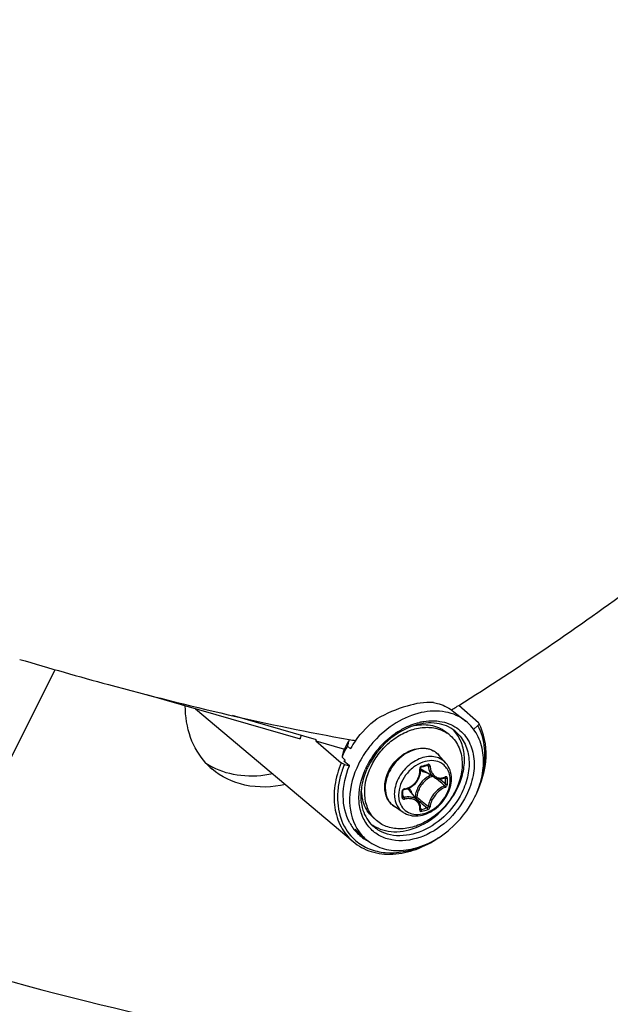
# Model space of a CAD drawing. Header units: millimetres. Extents: x 0 to 420, y 0 to 297.
# Tile 365 of 514: x 346.23 to 350.96, y 170.7 to 178.57. Entities that reach past the tile are written whole.
import ezdxf

# ---------------------------------------------------------------- set-up
doc = ezdxf.new("R2010")
doc.units = ezdxf.units.MM
doc.header["$LTSCALE"] = 23.1
doc.layers.get('0').update_dxf_attribs({"linetype": 'CONTINUOUS'})
doc.layers.add('02___PRT_ALL_AXES', color=7, linetype='CONTINUOUS')

msp = doc.modelspace()

# ---------------------------------------------------------------- linework, layer by layer
at = {"color": 7, "linetype": 'Continuous'}
for p, q in [((345.3779, 171.1115), (346.5157, 173.3716)), ((347.2466, 173.1718), (348.474, 172.8175)), ((349.7316, 173.0787), (349.7434, 173.0862)), ((349.7316, 173.0787), (349.7434, 173.0862)), ((349.9017, 172.9455), (349.7434, 173.0862)), ((347.639, 173.0585), (348.8984, 171.9966)), ((348.6046, 172.8105), (347.9351, 173.0038)), ((349.6853, 173.0499), (349.6931, 173.0548)), ((349.6853, 173.0498), (349.6932, 173.0547)), ((349.705, 173.0357), (349.8003, 172.9596)), ((349.2572, 172.8761), (349.2582, 172.8767)), ((349.2576, 172.8749), (349.2586, 172.8755)), ((349.6756, 172.845), (349.6506, 172.8667)), ((349.8965, 172.9239), (349.8623, 172.8943)), ((348.6009, 172.8016), (348.6046, 172.8105)), ((348.6009, 172.8016), (348.8287, 172.7358)), ((348.6009, 172.8016), (348.8036, 172.6276)), ((348.8633, 172.8024), (348.8599, 172.7885)), ((348.8641, 172.8044), (348.8633, 172.8024)), ((348.9183, 172.8038), (348.919, 172.8048)), ((348.9186, 172.8036), (348.9194, 172.8046)), ((348.82, 172.7149), (348.8203, 172.7159)), ((348.8531, 172.7601), (348.8767, 172.7391)), ((348.8767, 172.7391), (348.8772, 172.7401)), ((348.8098, 172.6726), (348.8334, 172.6516)), ((348.8341, 172.6418), (348.8256, 172.6413)), ((348.8686, 172.6031), (348.8256, 172.6413)), ((348.8285, 172.6146), (348.8686, 172.6031)), ((349.6405, 172.6251), (349.5851, 172.6876)), ((349.4454, 172.5938), (349.4603, 172.5979)), ((349.5465, 172.5113), (349.4537, 172.5689)), ((349.4896, 172.6065), (349.5008, 172.6005)), ((349.5869, 172.4989), (349.5892, 172.497)), ((349.6304, 172.5071), (349.6374, 172.5034)), ((349.6342, 172.5089), (349.6333, 172.5082)), ((349.6333, 172.5082), (349.6346, 172.5087)), ((349.6346, 172.5087), (349.6351, 172.5087)), ((349.2972, 172.3842), (349.2971, 172.4029)), ((349.2971, 172.3556), (349.2972, 172.3791)), ((349.2972, 172.3791), (349.2972, 172.3842)), ((349.4187, 172.3225), (349.3487, 172.4059)), ((349.2972, 172.3625), (349.3065, 172.3501)), ((349.3957, 172.3553), (349.3921, 172.3542)), ((349.4054, 172.3384), (349.421, 172.3251)), ((349.421, 172.3251), (349.4388, 172.3101)), ((349.2991, 172.2309), (349.2293, 172.2767)), ((349.4366, 172.2543), (349.4375, 172.2534)), ((349.4373, 172.2613), (349.4433, 172.2531)), ((349.4373, 172.2613), (349.44, 172.2576)), ((349.4375, 172.2534), (349.4384, 172.2529)), ((349.0864, 172.1647), (349.0614, 172.1864)), ((348.9159, 172.0952), (348.9909, 172.0249))]:
    msp.add_line(p, q, dxfattribs=at)
for points in [[(349.3079, 172.4143), (349.3176, 172.4162), (349.3302, 172.4197), (349.3426, 172.4243), (349.3546, 172.43), (349.3661, 172.4368), (349.377, 172.4445), (349.3872, 172.4532), (349.3967, 172.4627), (349.4054, 172.4729), (349.4131, 172.4838), (349.4199, 172.4952), (349.4256, 172.5072), (349.4303, 172.5195), (349.4338, 172.5321), (349.4362, 172.5449), (349.4374, 172.5578), (349.4375, 172.5707)], [(349.4375, 172.5707), (349.4366, 172.5812), (349.4366, 172.5826), (349.4369, 172.5842), (349.4374, 172.5857), (349.438, 172.5872), (349.4389, 172.5887), (349.4399, 172.59), (349.441, 172.5912), (349.4422, 172.5922), (349.4435, 172.593), (349.4448, 172.5936), (349.4454, 172.5938)], [(349.4603, 172.5979), (349.4691, 172.6005), (349.4779, 172.603), (349.4928, 172.6074)], [(349.4928, 172.6074), (349.4933, 172.6076), (349.4944, 172.6077), (349.4953, 172.6077), (349.4961, 172.6074), (349.4964, 172.6073)], [(349.5465, 172.5114), (349.5502, 172.5092), (349.5586, 172.5051), (349.5674, 172.5021), (349.5767, 172.5), (349.5862, 172.4989)], [(349.5862, 172.4989), (349.596, 172.4989), (349.6059, 172.5), (349.6159, 172.5021), (349.6258, 172.5052), (349.6333, 172.5082)], [(349.2971, 172.4029), (349.2971, 172.4037), (349.2974, 172.405), (349.2979, 172.4064), (349.2986, 172.4078), (349.2995, 172.4091), (349.3006, 172.4104), (349.3018, 172.4115), (349.3031, 172.4124), (349.3046, 172.4132), (349.306, 172.4138), (349.3075, 172.4142), (349.3079, 172.4143)], [(349.2978, 172.3532), (349.2975, 172.3537), (349.2972, 172.3544), (349.2971, 172.3553), (349.2971, 172.3556)], [(349.432, 172.3), (349.4282, 172.3084), (349.4235, 172.3162), (349.4188, 172.3224)], [(349.4366, 172.2551), (349.4374, 172.2623), (349.4375, 172.2722), (349.4367, 172.2818), (349.4348, 172.2911), (349.432, 172.3)], [(349.4366, 172.2542), (349.4366, 172.2542), (349.4366, 172.2541), (349.4366, 172.2542), (349.4366, 172.2546), (349.4366, 172.2551)]]:
    msp.add_lwpolyline(points, dxfattribs=at)
for centre, radius, start, end in [((337.6959, 192.2609), 22.6454, 301.99143, 302.10594), ((349.5443, 172.467), 0.4964, 102.35584, 103.39317), ((349.896, 172.9392), 0.00851, 28.56373, 48.41066), ((349.6052, 172.3237), 0.6529, 122.20852, 124.48306), ((349.5092, 172.6528), 0.2542, 49.1138, 56.51182), ((349.4979, 172.6905), 0.2832, 42.60205, 45.66151), ((349.497, 172.6897), 0.2844, 41.99938, 42.60345), ((349.2364, 172.5828), 0.7977, 160.76971, 162.89348), ((349.393, 172.4876), 0.6165, 149.08064, 157.71362), ((349.3954, 172.4844), 0.6199, 149.14201, 156.08799), ((361.4601, 169.7546), 12.9603, 166.462, 166.59096), ((351.6679, 188.6569), 16.0889, 259.97047, 260.16442), ((349.5695, 172.3395), 0.7998, 144.50987, 149.93806), ((349.6779, 172.2478), 0.8235, 138.07399, 138.89063), ((349.5108, 172.3803), 0.7594, 149.99258, 157.36295), ((360.0224, 170.001), 11.5265, 166.38196, 166.59805), ((349.3701, 172.4961), 0.592, 156.12221, 158.30748), ((349.3728, 172.4964), 0.5945, 157.76332, 158.33907), ((349.6295, 172.2887), 0.6952, 138.04167, 152.84659), ((349.4699, 172.5855), 0.1539, 50.53518, 52.38989), ((349.4701, 172.5857), 0.1537, 47.20358, 50.53486), ((349.4695, 172.5852), 0.1545, 41.53019, 47.1948), ((348.1379, 173.0057), 0.5648, 222.41909, 229.09625), ((348.043, 173.1003), 0.5743, 235.9064, 242.2054), ((349.5032, 172.3728), 0.7255, 157.40098, 158.38945), ((348.9154, 174.5333), 2.0045, 285.39308, 286.80749), ((349.5362, 172.402), 0.2433, 109.04173, 109.22932), ((349.5857, 172.312), 0.6455, 154.36212, 155.89254), ((349.5886, 172.3106), 0.6488, 153.67762, 154.36295), ((349.5915, 172.3092), 0.652, 153.18809, 153.67746), ((349.5948, 172.3075), 0.6558, 152.91998, 153.18831), ((349.501, 172.6452), 0.0898, 224.14979, 225.13489), ((349.5012, 172.6455), 0.0901, 225.16768, 238.19258), ((349.6159, 172.3256), 0.2113, 135.09832, 148.10442), ((349.6022, 172.3435), 0.202, 114.0645, 126.40526), ((341.4495, 162.9372), 12.5417, 49.56104, 49.72441), ((342.1847, 163.7986), 11.4092, 49.26308, 49.56466), ((341.6061, 163.0006), 12.4061, 49.65654, 49.94798), ((349.5918, 172.6116), 0.1071, 290.31697, 292.26307), ((349.5906, 172.6146), 0.1103, 292.2624, 294.07545), ((348.1722, 172.4796), 1.4654, 0.00233, 0.92882), ((348.2208, 172.4796), 1.4168, 359.05537, 0.00295), ((348.1739, 172.4787), 1.4783, 0.0024, 0.92888), ((348.223, 172.4787), 1.4292, 359.05547, 0.00301), ((349.4474, 172.3595), 0.4872, 171.29203, 173.56599), ((349.364, 172.4139), 0.3977, 177.1917, 179.98868), ((347.1498, 172.3743), 2.1407, 0.00233, 0.64253), ((347.2299, 172.3743), 2.0607, 359.34524, 0.00194), ((349.3133, 172.3985), 0.0216, 99.06376, 106.76369), ((349.2797, 172.3479), 0.0902, 40.02572, 53.88647), ((349.2644, 172.3475), 0.1114, 16.50857, 23.3442), ((349.1903, 172.6856), 0.7582, 333.67513, 335.77717), ((349.3723, 172.3505), 0.5985, 178.51375, 179.44354), ((349.2944, 172.3556), 0.00271, 351.60329, 359.32144), ((357.0616, 181.4394), 11.8794, 229.89404, 230.16205), ((356.5517, 180.7317), 11.0235, 229.81565, 230.16603), ((356.1132, 180.3022), 10.3986, 230.16047, 230.51372), ((349.0685, 173.6402), 1.4368, 285.12112, 287.07727), ((349.0691, 173.6383), 1.4495, 285.13021, 287.08635), ((349.1993, 172.3257), 0.3737, 208.54381, 215.62102), ((349.2139, 172.3626), 0.2831, 232.5931, 236.29001), ((349.2529, 172.3569), 0.2543, 221.70798, 229.09647), ((349.1888, 172.3184), 0.361, 215.64613, 220.82925), ((349.184, 172.3143), 0.3546, 220.83361, 226.83165), ((349.2409, 172.2886), 0.3635, 210.78956, 217.90647), ((349.232, 172.2818), 0.3523, 217.92069, 226.79847), ((349.1681, 172.2959), 0.3828, 228.01862, 229.59439), ((349.1833, 172.3139), 0.3539, 226.85634, 236.27715), ((349.0762, 172.2464), 0.2306, 241.72297, 244.19128), ((349.1843, 172.3153), 0.3555, 236.27815, 236.60178), ((349.1873, 172.3201), 0.3613, 236.62233, 243.37444)]:
    msp.add_arc(centre, radius, start, end, dxfattribs=at)
for points, knots in [([(343.7861, 171.6694), (344.9761, 171.201), (347.479, 170.4517), (351.4264, 169.92), (355.5525, 169.97), (361.2919, 170.8227), (368.5188, 173.3611), (373.7947, 176.6406), (376.308, 178.5673)], [0, 0, 0, 0, 0.110691, 0.22497, 0.343508, 0.466632, 0.725895, 1, 1, 1, 1]), ([(376.888, 178.065), (374.3747, 176.1383), (369.0988, 172.8588), (361.8719, 170.3204), (356.1325, 169.4677), (352.0064, 169.4177), (348.059, 169.9494), (345.5561, 170.6987), (344.3661, 171.1671)], [0, 0, 0, 0, 0.274105, 0.533368, 0.656492, 0.77503, 0.889309, 1, 1, 1, 1]), ([(349.7434, 173.0862), (350.2268, 173.3899), (352.0874, 174.6592), (353.7621, 176.2064), (354.8458, 177.4915)], [0, 0, 0, 0, 0.253486, 1, 1, 1, 1]), ([(346.2322, 173.454), (346.4683, 173.3841), (347.3375, 173.137), (348.2185, 172.9284), (348.8659, 172.8139)], [0, 0, 0, 0, 0.272475, 1, 1, 1, 1]), ([(347.721, 172.6247), (347.6675, 172.6832), (347.582, 172.8301), (347.557, 172.9967), (347.5567, 173.0822)], [0, 0, 0, 0, 0.481079, 1, 1, 1, 1]), ([(349.5401, 173.1092), (349.4698, 173.1138), (349.3103, 173.0842), (349.1646, 173.0207), (349.0875, 172.9786)], [0, 0, 0, 0, 0.445046, 1, 1, 1, 1]), ([(349.5401, 173.1092), (349.5554, 173.1065), (349.6143, 173.0923), (349.6699, 173.0638), (349.705, 173.0357)], [0, 0, 0, 0, 0.25741, 1, 1, 1, 1]), ([(349.8003, 172.9596), (349.7539, 172.9967), (349.6342, 173.0487), (349.4326, 173.0385), (349.2323, 172.953), (349.1165, 172.8552), (349.0651, 172.798)], [0, 0, 0, 0, 0.217034, 0.455012, 0.718891, 1, 1, 1, 1]), ([(349.3928, 172.926), (349.3137, 172.902), (349.1634, 172.8128), (349.0573, 172.6754), (349.019, 172.598)], [0, 0, 0, 0, 0.488907, 1, 1, 1, 1]), ([(349.2582, 172.8767), (349.2718, 172.8853), (349.3256, 172.9163), (349.3844, 172.9392), (349.4293, 172.9499)], [0, 0, 0, 0, 0.258204, 1, 1, 1, 1]), ([(349.7113, 172.8824), (349.671, 172.9146), (349.5625, 172.9575), (349.4491, 172.9431), (349.3928, 172.926)], [0, 0, 0, 0, 0.467903, 1, 1, 1, 1]), ([(349.3928, 172.9251), (349.4392, 172.9341), (349.5112, 172.9353), (349.5976, 172.9051), (349.6344, 172.8808), (349.6506, 172.8667)], [0, 0, 0, 0, 0.520291, 0.763324, 1, 1, 1, 1]), ([(349.438, 172.9519), (349.4468, 172.9538), (349.4811, 172.9604), (349.5163, 172.9631), (349.5422, 172.9625)], [0, 0, 0, 0, 0.256535, 1, 1, 1, 1]), ([(349.5422, 172.9625), (349.5592, 172.9621), (349.6239, 172.9568), (349.6875, 172.9331), (349.7271, 172.9061)], [0, 0, 0, 0, 0.261575, 1, 1, 1, 1]), ([(349.8818, 172.3745), (349.906, 172.4284), (349.9407, 172.5381), (349.9461, 172.704), (349.9011, 172.8525), (349.8372, 172.9301), (349.8003, 172.9596)], [0, 0, 0, 0, 0.279839, 0.538543, 0.775814, 1, 1, 1, 1]), ([(349.8815, 172.3746), (349.9273, 172.4675), (349.9844, 172.6601), (349.9472, 172.8628), (349.9035, 172.9432)], [0, 0, 0, 0, 0.530644, 1, 1, 1, 1]), ([(349.9035, 172.9432), (349.9058, 172.9389), (349.903, 172.9302), (349.8981, 172.9253), (349.8965, 172.9239)], [0, 0, 0, 0, 0.696412, 1, 1, 1, 1]), ([(348.9913, 172.3924), (348.9913, 172.4729), (349.0298, 172.598), (349.1273, 172.7345), (349.2232, 172.8216), (349.3321, 172.8829), (349.4459, 172.9135), (349.5557, 172.91), (349.6216, 172.8833), (349.6495, 172.8649)], [0, 0, 0, 0, 0.254142, 0.391, 0.527564, 0.659013, 0.781772, 0.894694, 1, 1, 1, 1]), ([(349.731, 172.4183), (349.7511, 172.4589), (349.7815, 172.5419), (349.7946, 172.6692), (349.7723, 172.7865), (349.7326, 172.8529), (349.7083, 172.88)], [0, 0, 0, 0, 0.278014, 0.537515, 0.77657, 1, 1, 1, 1]), ([(349.7113, 172.8824), (349.7425, 172.8575), (349.7959, 172.7914), (349.8313, 172.6649), (349.8227, 172.5243), (349.79, 172.4322), (349.7678, 172.3873)], [0, 0, 0, 0, 0.222971, 0.459982, 0.719377, 1, 1, 1, 1]), ([(349.7271, 172.9061), (349.7633, 172.8813), (349.827, 172.8125), (349.8716, 172.6747), (349.865, 172.5196), (349.8295, 172.4178), (349.8049, 172.3681)], [0, 0, 0, 0, 0.223214, 0.459267, 0.718396, 1, 1, 1, 1]), ([(349.9325, 172.5357), (349.949, 172.603), (349.9624, 172.7371), (349.9263, 172.8686), (349.8965, 172.9239)], [0, 0, 0, 0, 0.52467, 1, 1, 1, 1]), ([(349.0574, 172.7892), (349.0459, 172.7761), (349.0021, 172.7225), (348.965, 172.6634), (348.9421, 172.617)], [0, 0, 0, 0, 0.252116, 1, 1, 1, 1]), ([(349.6756, 172.845), (349.6908, 172.8319), (349.7185, 172.8014), (349.7595, 172.7269), (349.7707, 172.6612), (349.7707, 172.6174)], [0, 0, 0, 0, 0.238021, 0.481682, 1, 1, 1, 1]), ([(349.5638, 172.7075), (349.5475, 172.72), (349.5082, 172.7392), (349.4407, 172.7446), (349.37, 172.7281), (349.3018, 172.6919), (349.2415, 172.639), (349.1799, 172.555), (349.1554, 172.4773), (349.1554, 172.4272)], [0, 0, 0, 0, 0.104897, 0.216899, 0.338904, 0.47012, 0.607003, 0.744549, 1, 1, 1, 1]), ([(349.1601, 172.4977), (349.1726, 172.5474), (349.2238, 172.641), (349.3091, 172.705), (349.3565, 172.7246)], [0, 0, 0, 0, 0.499995, 1, 1, 1, 1]), ([(349.3565, 172.7246), (349.3771, 172.733), (349.419, 172.745), (349.4827, 172.7454), (349.5409, 172.7268), (349.5723, 172.702), (349.5851, 172.6876)], [0, 0, 0, 0, 0.270574, 0.524505, 0.765155, 1, 1, 1, 1]), ([(348.8036, 172.6276), (348.7795, 172.5692), (348.7457, 172.4509), (348.7432, 172.273), (348.7922, 172.1139), (348.8594, 172.0295), (348.8984, 171.9966)], [0, 0, 0, 0, 0.278742, 0.537009, 0.774893, 1, 1, 1, 1]), ([(348.8285, 172.6146), (348.824, 172.6034), (348.8069, 172.559), (348.7939, 172.5131), (348.7869, 172.4783)], [0, 0, 0, 0, 0.254478, 1, 1, 1, 1]), ([(348.8285, 172.6146), (348.8215, 172.6167), (348.8129, 172.6208), (348.8051, 172.6262), (348.8036, 172.6276)], [0, 0, 0, 0, 0.780934, 1, 1, 1, 1]), ([(348.9421, 172.617), (348.9002, 172.5324), (348.8485, 172.3573), (348.8864, 172.1733), (348.9286, 172.1025)], [0, 0, 0, 0, 0.534142, 1, 1, 1, 1]), ([(349.7707, 172.6174), (349.7707, 172.5333), (349.7288, 172.4029), (349.624, 172.263), (349.5217, 172.1758), (349.4067, 172.1175), (349.2882, 172.0934), (349.1762, 172.1068), (349.1123, 172.1422), (349.0864, 172.1647)], [0, 0, 0, 0, 0.256473, 0.394543, 0.531644, 0.662632, 0.784011, 0.89531, 1, 1, 1, 1]), ([(349.571, 172.6693), (349.5534, 172.6747), (349.5147, 172.6797), (349.4551, 172.6703), (349.3959, 172.6454), (349.3225, 172.5939), (349.2525, 172.5054), (349.2281, 172.4175), (349.2281, 172.3752)], [0, 0, 0, 0, 0.108641, 0.225762, 0.35139, 0.483442, 0.751147, 1, 1, 1, 1]), ([(349.456, 172.6317), (349.4291, 172.6223), (349.3772, 172.5932), (349.2966, 172.5118), (349.262, 172.4254), (349.262, 172.3696)], [0, 0, 0, 0, 0.249772, 0.51087, 1, 1, 1, 1]), ([(349.5899, 172.6312), (349.5702, 172.6398), (349.5244, 172.6484), (349.4792, 172.6397), (349.4568, 172.6319)], [0, 0, 0, 0, 0.475922, 1, 1, 1, 1]), ([(349.495, 172.6144), (349.4951, 172.6135), (349.4952, 172.6112), (349.4943, 172.6079), (349.4928, 172.6074)], [0, 0, 0, 0, 0.339767, 1, 1, 1, 1]), ([(349.5141, 172.6003), (349.5138, 172.6048), (349.5106, 172.612), (349.5019, 172.6155), (349.4972, 172.6151), (349.495, 172.6144)], [0, 0, 0, 0, 0.502703, 0.74499, 1, 1, 1, 1]), ([(349.6405, 172.6251), (349.6314, 172.6354), (349.61, 172.6536), (349.5844, 172.6652), (349.571, 172.6693)], [0, 0, 0, 0, 0.49562, 1, 1, 1, 1]), ([(349.6749, 172.4888), (349.6749, 172.5044), (349.6715, 172.5348), (349.6546, 172.5766), (349.627, 172.6102), (349.6028, 172.6255), (349.5899, 172.6312)], [0, 0, 0, 0, 0.267263, 0.518158, 0.759229, 1, 1, 1, 1]), ([(349.6848, 172.4999), (349.6848, 172.523), (349.678, 172.5684), (349.6551, 172.6086), (349.6405, 172.6251)], [0, 0, 0, 0, 0.512429, 1, 1, 1, 1]), ([(348.3576, 172.4523), (348.2519, 172.4298), (348.0386, 172.4214), (347.8426, 172.5143), (347.7681, 172.5788)], [0, 0, 0, 0, 0.523069, 1, 1, 1, 1]), ([(348.2554, 172.5385), (348.1722, 172.5209), (348.006, 172.5091), (347.8446, 172.5557), (347.7752, 172.5923)], [0, 0, 0, 0, 0.520185, 1, 1, 1, 1]), ([(348.871, 172.1472), (348.836, 172.2114), (348.8019, 172.3708), (348.8376, 172.5265), (348.8686, 172.6031)], [0, 0, 0, 0, 0.469588, 1, 1, 1, 1]), ([(349.0342, 172.104), (349.0088, 172.1314), (348.9669, 172.1985), (348.9305, 172.3625), (348.9603, 172.4948), (348.9964, 172.5757)], [0, 0, 0, 0, 0.225377, 0.46544, 1, 1, 1, 1]), ([(349.019, 172.598), (349.0124, 172.5846), (348.9886, 172.5319), (348.9724, 172.4757), (348.9659, 172.4333)], [0, 0, 0, 0, 0.257431, 1, 1, 1, 1]), ([(349.3099, 172.4199), (349.3276, 172.4227), (349.3627, 172.4358), (349.4043, 172.473), (349.4299, 172.5222), (349.4334, 172.559), (349.4313, 172.5764)], [0, 0, 0, 0, 0.24849, 0.504031, 0.757203, 1, 1, 1, 1]), ([(349.4475, 172.6007), (349.4425, 172.5993), (349.4336, 172.5924), (349.4307, 172.5815), (349.4313, 172.5764)], [0, 0, 0, 0, 0.497141, 1, 1, 1, 1]), ([(349.4313, 172.5763), (349.4327, 172.5768), (349.4349, 172.5775), (349.4368, 172.5796), (349.4367, 172.5805)], [0, 0, 0, 0, 0.63264, 1, 1, 1, 1]), ([(349.4374, 172.5688), (349.4407, 172.5664), (349.4547, 172.5574), (349.4709, 172.5522), (349.4833, 172.5504)], [0, 0, 0, 0, 0.245283, 1, 1, 1, 1]), ([(349.4475, 172.6007), (349.4475, 172.5998), (349.4476, 172.5975), (349.447, 172.5942), (349.4454, 172.5938)], [0, 0, 0, 0, 0.348, 1, 1, 1, 1]), ([(349.5008, 172.6005), (349.5007, 172.6012), (349.5001, 172.6039), (349.4982, 172.6063), (349.4964, 172.6073)], [0, 0, 0, 0, 0.264576, 1, 1, 1, 1]), ([(349.5008, 172.6005), (349.5017, 172.5822), (349.5093, 172.5476), (349.5328, 172.5199), (349.5465, 172.5114)], [0, 0, 0, 0, 0.531229, 1, 1, 1, 1]), ([(349.5141, 172.6003), (349.5118, 172.5996), (349.5073, 172.5992), (349.5027, 172.5996), (349.5008, 172.6005)], [0, 0, 0, 0, 0.5364, 1, 1, 1, 1]), ([(349.5141, 172.6003), (349.5149, 172.5879), (349.5192, 172.5641), (349.5355, 172.5332), (349.5607, 172.5118), (349.5814, 172.5061), (349.5917, 172.5054)], [0, 0, 0, 0, 0.279104, 0.533854, 0.769255, 1, 1, 1, 1]), ([(349.1517, 172.4329), (349.1517, 172.4382), (349.1525, 172.46), (349.156, 172.4817), (349.1601, 172.4977)], [0, 0, 0, 0, 0.244438, 1, 1, 1, 1]), ([(349.2859, 172.28), (349.2963, 172.2632), (349.3253, 172.2335), (349.3854, 172.2119), (349.4531, 172.215), (349.5212, 172.2409), (349.5834, 172.2864), (349.6483, 172.3641), (349.6749, 172.4399), (349.6749, 172.4888)], [0, 0, 0, 0, 0.105488, 0.213714, 0.331476, 0.460622, 0.598286, 0.738716, 1, 1, 1, 1]), ([(349.2991, 172.2309), (349.3162, 172.2196), (349.356, 172.2033), (349.4216, 172.2006), (349.4884, 172.2179), (349.5515, 172.2528), (349.6066, 172.3025), (349.6629, 172.381), (349.6848, 172.4532), (349.6848, 172.4999)], [0, 0, 0, 0, 0.11076, 0.226584, 0.349536, 0.479279, 0.613227, 0.747471, 1, 1, 1, 1]), ([(349.4822, 172.5061), (349.4743, 172.5003), (349.4444, 172.4749), (349.4211, 172.4415), (349.4098, 172.4145)], [0, 0, 0, 0, 0.251119, 1, 1, 1, 1]), ([(349.5337, 172.5193), (349.5276, 172.517), (349.5029, 172.5059), (349.4807, 172.4892), (349.4663, 172.4747)], [0, 0, 0, 0, 0.242416, 1, 1, 1, 1]), ([(349.5917, 172.5054), (349.5947, 172.5052), (349.6074, 172.5051), (349.62, 172.5079), (349.629, 172.5112)], [0, 0, 0, 0, 0.242499, 1, 1, 1, 1]), ([(349.6301, 172.4435), (349.6312, 172.444), (349.6353, 172.447), (349.6376, 172.4524), (349.6374, 172.4562)], [0, 0, 0, 0, 0.233629, 1, 1, 1, 1]), ([(349.6356, 172.5139), (349.6356, 172.5134), (349.6356, 172.5116), (349.6351, 172.5097), (349.6342, 172.5089)], [0, 0, 0, 0, 0.296838, 1, 1, 1, 1]), ([(349.6374, 172.5034), (349.6375, 172.5039), (349.6374, 172.5059), (349.6363, 172.508), (349.635, 172.5087)], [0, 0, 0, 0, 0.295427, 1, 1, 1, 1]), ([(349.6355, 172.431), (349.6378, 172.4319), (349.6463, 172.4373), (349.6519, 172.4475), (349.652, 172.4552)], [0, 0, 0, 0, 0.2401, 1, 1, 1, 1]), ([(349.652, 172.5027), (349.652, 172.5067), (349.6496, 172.5134), (349.6415, 172.5158), (349.6375, 172.5147), (349.6356, 172.5139)], [0, 0, 0, 0, 0.500392, 0.734456, 1, 1, 1, 1]), ([(349.652, 172.5027), (349.6496, 172.5017), (349.6446, 172.5011), (349.6394, 172.502), (349.6374, 172.5034)], [0, 0, 0, 0, 0.520163, 1, 1, 1, 1]), ([(349.652, 172.4552), (349.6496, 172.4542), (349.6445, 172.4536), (349.6394, 172.4548), (349.6374, 172.4562)], [0, 0, 0, 0, 0.516682, 1, 1, 1, 1]), ([(348.9633, 172.4141), (348.9571, 172.3592), (348.9629, 172.2517), (349.0188, 172.1575), (349.0545, 172.124)], [0, 0, 0, 0, 0.529954, 1, 1, 1, 1]), ([(349.0614, 172.1864), (349.0462, 172.1995), (349.0186, 172.23), (348.9775, 172.3045), (348.9663, 172.3702), (348.9663, 172.414)], [0, 0, 0, 0, 0.238021, 0.481682, 1, 1, 1, 1]), ([(349.0631, 172.1877), (349.0395, 172.2141), (349.0021, 172.2799), (348.9913, 172.3542), (348.9913, 172.3924)], [0, 0, 0, 0, 0.481107, 1, 1, 1, 1]), ([(349.7678, 172.3873), (349.7324, 172.3156), (349.6348, 172.1869), (349.4407, 172.0614), (349.2569, 172.0323), (349.1292, 172.0681), (349.0767, 172.1032), (349.0546, 172.124)], [0, 0, 0, 0, 0.277344, 0.546146, 0.78549, 0.894711, 1, 1, 1, 1]), ([(349.0568, 172.1271), (349.1052, 172.0948), (349.2322, 172.0595), (349.4295, 172.1067), (349.6084, 172.2301), (349.698, 172.3515), (349.731, 172.4183)], [0, 0, 0, 0, 0.214357, 0.456917, 0.725312, 1, 1, 1, 1]), ([(349.2293, 172.2767), (349.2171, 172.2847), (349.1947, 172.3043), (349.1611, 172.355), (349.1517, 172.402), (349.1517, 172.4329)], [0, 0, 0, 0, 0.241984, 0.486768, 1, 1, 1, 1]), ([(349.1554, 172.4272), (349.1554, 172.3972), (349.1642, 172.3518), (349.1964, 172.303), (349.2178, 172.2843), (349.2293, 172.2767)], [0, 0, 0, 0, 0.517982, 0.760912, 1, 1, 1, 1]), ([(349.2281, 172.3752), (349.2281, 172.3679), (349.2295, 172.3401), (349.2365, 172.3123), (349.2453, 172.2937)], [0, 0, 0, 0, 0.261199, 1, 1, 1, 1]), ([(349.307, 172.4192), (349.3024, 172.4178), (349.2942, 172.4123), (349.2904, 172.4028), (349.2904, 172.3983)], [0, 0, 0, 0, 0.515676, 1, 1, 1, 1]), ([(349.2904, 172.3983), (349.2914, 172.3985), (349.2939, 172.3991), (349.2971, 172.4011), (349.2971, 172.4029)], [0, 0, 0, 0, 0.335626, 1, 1, 1, 1]), ([(349.3099, 172.4199), (349.3098, 172.4185), (349.3098, 172.4166), (349.3086, 172.4144), (349.3079, 172.4143)], [0, 0, 0, 0, 0.650306, 1, 1, 1, 1]), ([(349.3667, 172.3916), (349.3654, 172.3948), (349.3594, 172.407), (349.351, 172.4179), (349.3436, 172.4249)], [0, 0, 0, 0, 0.255247, 1, 1, 1, 1]), ([(349.4098, 172.4145), (349.4077, 172.4096), (349.4006, 172.3906), (349.3965, 172.3703), (349.3957, 172.3553)], [0, 0, 0, 0, 0.258896, 1, 1, 1, 1]), ([(349.4365, 172.4372), (349.4325, 172.4306), (349.4183, 172.4047), (349.41, 172.3752), (349.4088, 172.3534)], [0, 0, 0, 0, 0.261592, 1, 1, 1, 1]), ([(349.6301, 172.4435), (349.6135, 172.4374), (349.5808, 172.4181), (349.5407, 172.3775), (349.5117, 172.3294), (349.5018, 172.2937), (349.5008, 172.2768)], [0, 0, 0, 0, 0.24174, 0.507568, 0.769195, 1, 1, 1, 1]), ([(349.6355, 172.431), (349.62, 172.4251), (349.5895, 172.4068), (349.552, 172.3687), (349.5247, 172.3236), (349.5153, 172.2903), (349.5141, 172.2745)], [0, 0, 0, 0, 0.241461, 0.507728, 0.769702, 1, 1, 1, 1]), ([(349.6356, 172.4311), (349.6358, 172.4346), (349.6342, 172.4395), (349.631, 172.4429), (349.6301, 172.4435)], [0, 0, 0, 0, 0.766459, 1, 1, 1, 1]), ([(348.7737, 172.3563), (348.7731, 172.2904), (348.793, 172.1615), (348.8668, 172.052), (348.912, 172.0113)], [0, 0, 0, 0, 0.520323, 1, 1, 1, 1]), ([(349.8049, 172.3681), (349.7663, 172.2901), (349.6595, 172.1506), (349.4471, 172.0174), (349.2467, 171.992), (349.1108, 172.0381), (349.0566, 172.0799), (349.0342, 172.104)], [0, 0, 0, 0, 0.278581, 0.547647, 0.785737, 0.894485, 1, 1, 1, 1]), ([(349.262, 172.3696), (349.262, 172.3534), (349.2656, 172.322), (349.2779, 172.2928), (349.2859, 172.28)], [0, 0, 0, 0, 0.516185, 1, 1, 1, 1]), ([(349.2904, 172.3508), (349.2913, 172.3509), (349.2938, 172.3515), (349.2968, 172.3534), (349.2971, 172.3552)], [0, 0, 0, 0, 0.321323, 1, 1, 1, 1]), ([(349.2904, 172.3508), (349.2904, 172.3486), (349.2913, 172.3441), (349.2974, 172.3369), (349.3053, 172.3361), (349.3099, 172.337)], [0, 0, 0, 0, 0.245151, 0.483798, 1, 1, 1, 1]), ([(349.2978, 172.3532), (349.2987, 172.352), (349.3015, 172.35), (349.3048, 172.3498), (349.3065, 172.3501)], [0, 0, 0, 0, 0.481798, 1, 1, 1, 1]), ([(349.4187, 172.3225), (349.4129, 172.3294), (349.3983, 172.3415), (349.3707, 172.3521), (349.3392, 172.3553), (349.3175, 172.3525), (349.3065, 172.3501)], [0, 0, 0, 0, 0.222882, 0.461558, 0.720944, 1, 1, 1, 1]), ([(349.3099, 172.337), (349.3098, 172.3394), (349.3091, 172.3439), (349.3076, 172.3483), (349.3065, 172.3501)], [0, 0, 0, 0, 0.526671, 1, 1, 1, 1]), ([(349.4221, 172.3015), (349.4174, 172.3094), (349.4041, 172.324), (349.3767, 172.3373), (349.3441, 172.342), (349.3214, 172.3395), (349.3099, 172.337)], [0, 0, 0, 0, 0.221381, 0.457911, 0.717649, 1, 1, 1, 1]), ([(349.3957, 172.3553), (349.398, 172.3558), (349.4026, 172.3559), (349.4071, 172.3546), (349.4088, 172.3534)], [0, 0, 0, 0, 0.526419, 1, 1, 1, 1]), ([(349.3957, 172.3553), (349.3957, 172.3547), (349.3959, 172.3523), (349.3964, 172.35), (349.397, 172.3483)], [0, 0, 0, 0, 0.234277, 1, 1, 1, 1]), ([(349.4013, 172.3432), (349.4042, 172.3447), (349.4074, 172.3482), (349.4087, 172.3524), (349.4088, 172.3534)], [0, 0, 0, 0, 0.762591, 1, 1, 1, 1]), ([(349.4313, 172.2506), (349.4325, 172.2595), (349.4325, 172.2773), (349.4264, 172.2942), (349.4221, 172.3015)], [0, 0, 0, 0, 0.513521, 1, 1, 1, 1]), ([(349.5823, 172.0283), (349.6127, 172.0477), (349.729, 172.134), (349.8217, 172.252), (349.8699, 172.3494)], [0, 0, 0, 0, 0.24877, 1, 1, 1, 1]), ([(349.2453, 172.2937), (349.2512, 172.2809), (349.2664, 172.2571), (349.2876, 172.2384), (349.2991, 172.2309)], [0, 0, 0, 0, 0.504391, 1, 1, 1, 1]), ([(349.4313, 172.2506), (349.431, 172.2487), (349.4312, 172.2447), (349.4364, 172.238), (349.4435, 172.238), (349.4475, 172.2391)], [0, 0, 0, 0, 0.250198, 0.477776, 1, 1, 1, 1]), ([(349.4313, 172.2506), (349.432, 172.2508), (349.4342, 172.2515), (349.4364, 172.2534), (349.4366, 172.2551)], [0, 0, 0, 0, 0.303916, 1, 1, 1, 1]), ([(349.4384, 172.2529), (349.4387, 172.2528), (349.4403, 172.2524), (349.4421, 172.2527), (349.4433, 172.2531)], [0, 0, 0, 0, 0.220787, 1, 1, 1, 1]), ([(349.4475, 172.2391), (349.4477, 172.2416), (349.4469, 172.2466), (349.4449, 172.2513), (349.4433, 172.2531)], [0, 0, 0, 0, 0.510568, 1, 1, 1, 1]), ([(349.4904, 172.2667), (349.4917, 172.2671), (349.4962, 172.2689), (349.5003, 172.2732), (349.5008, 172.2768)], [0, 0, 0, 0, 0.265099, 1, 1, 1, 1]), ([(349.495, 172.2528), (349.4953, 172.2553), (349.4944, 172.2604), (349.4921, 172.265), (349.4904, 172.2667)], [0, 0, 0, 0, 0.50766, 1, 1, 1, 1]), ([(349.495, 172.2528), (349.4974, 172.2536), (349.5063, 172.258), (349.5136, 172.2672), (349.5141, 172.2745)], [0, 0, 0, 0, 0.257299, 1, 1, 1, 1]), ([(349.5141, 172.2746), (349.5108, 172.2734), (349.5055, 172.2736), (349.5015, 172.2761), (349.5008, 172.2768)], [0, 0, 0, 0, 0.768189, 1, 1, 1, 1]), ([(348.8984, 171.9966), (348.9404, 171.9612), (349.0434, 171.9061), (349.2221, 171.8873), (349.4093, 171.9284), (349.5264, 171.9903), (349.5822, 172.0286)], [0, 0, 0, 0, 0.225242, 0.463748, 0.722341, 1, 1, 1, 1]), ([(348.92, 172.0044), (348.9518, 171.9773), (349.0268, 171.9325), (349.2061, 171.8918), (349.3504, 171.9214), (349.439, 171.9586)], [0, 0, 0, 0, 0.230425, 0.470976, 1, 1, 1, 1]), ([(348.9908, 172.0249), (349.0253, 171.9925), (349.1115, 171.9404), (349.2651, 171.9171), (349.4288, 171.9463), (349.5325, 171.9966), (349.5823, 172.0283)], [0, 0, 0, 0, 0.224132, 0.461501, 0.720249, 1, 1, 1, 1])]:
    msp.add_open_spline(points, degree=3, knots=knots, dxfattribs=at)
for points in [[(348.919, 172.8048), (348.9659, 172.8705), (349.0232, 172.9298), (349.0875, 172.9786)], [(349.1126, 172.7535), (349.149, 172.7942), (349.1905, 172.8309), (349.2355, 172.8619)], [(348.7869, 172.4783), (348.7794, 172.4414), (348.7749, 172.4037), (348.7739, 172.3661)], [(348.9299, 172.0677), (348.9415, 172.0585), (348.9539, 172.0503), (348.9669, 172.0433)]]:
    msp.add_open_spline(points, degree=3, dxfattribs=at)
at = {"layer": '02___PRT_ALL_AXES', "color": 7, "linetype": 'Continuous'}
msp.add_open_spline([(364.9345, 171.1848), (361.6352, 170.0409), (354.9756, 168.6833), (348.1812, 169.6464), (345.1831, 170.736)], degree=3, knots=[0, 0, 0, 0, 0.5226, 1, 1, 1, 1], dxfattribs=at)

doc.saveas('drawing.dxf')
